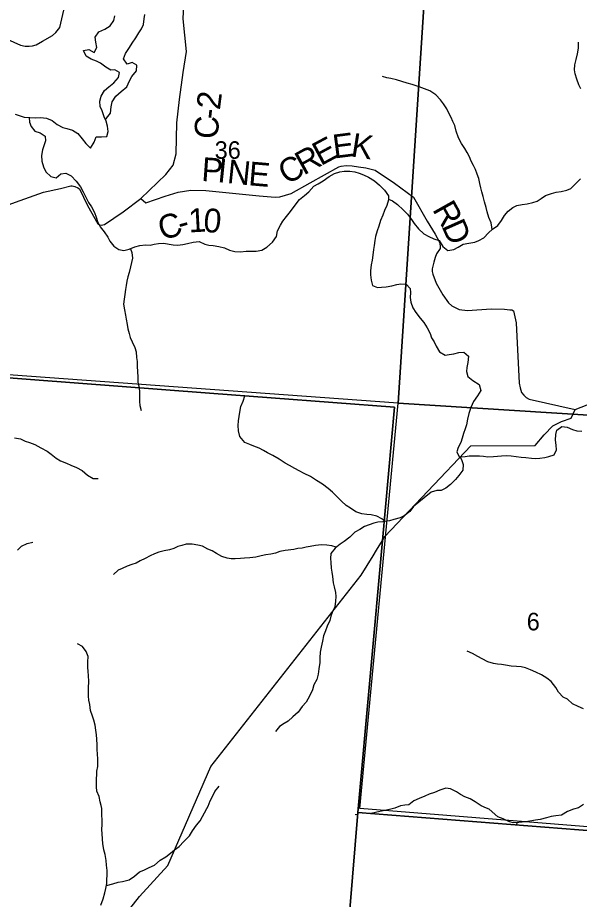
# Model space of a CAD drawing. Extents: x 1624196 to 2029251, y 146837 to 440034.
# Drawn here: x 1908419 to 1915502, y 272091 to 283198 of the extents above; entities that cross this region are included whole.
import ezdxf

# ---------------------------------------------------------------- set-up
doc = ezdxf.new("R2010")
doc.units = 0
for name, color, linetype in [('GM_X_Adjacent_County', 7, 'Continuous'), ('GM_X_County', 7, 'Continuous'), ('GM_X_County_Road', 7, 'Continuous'), ('GM_X_County_Road_Text', 7, 'Continuous'), ('GM_X_Minor_River', 7, 'Continuous'), ('GM_X_Section', 7, 'Continuous'), ('GM_X_Section_Text', 7, 'Continuous'), ('GM_X_Township', 7, 'Continuous'), ('GM_X_Township_ROW', 7, 'Continuous')]:
    doc.layers.add(name, color=color, linetype=linetype)

msp = doc.modelspace()

# ---------------------------------------------------------------- linework, layer by layer
at = {"layer": 'GM_X_Adjacent_County'}
msp.add_lwpolyline([(1897145, 247540), (1909492, 246715), (1909526, 246833), (1910924, 251644), (1912106, 265904), (1912709, 273187), (1920427, 272579), (1921997, 272455), (1922191, 274667), (1922299, 275899), (1922453, 277697), (1923046, 277654), (1923342, 280921), (1923726, 285166), (1924414, 292311), (1924469, 293153), (1924887, 299587), (1925256, 303586), (1925774, 309211), (1931071, 308772), (1932946, 308617), (1934622, 308532), (1940473, 308073)], dxfattribs=at)
at = {"layer": 'GM_X_County'}
msp.add_lwpolyline([(1923726, 285166), (1923342, 280921), (1923046, 277654), (1922453, 277697), (1922299, 275899), (1922191, 274667), (1921997, 272455), (1920427, 272579), (1912709, 273187), (1912106, 265904), (1910924, 251644), (1909526, 246833), (1909492, 246715), (1897145, 247540)], dxfattribs=at)
at = {"layer": 'GM_X_County_Road'}
for points in [[(1908287, 282927), (1908457, 282853), (1908514, 282841), (1908566, 282838), (1908605, 282845), (1908654, 282856), (1908735, 282900), (1908861, 282973), (1908900, 283011), (1908951, 283076), (1909072, 283609)], [(1908206, 280806), (1908453, 280893), (1908745, 281001), (1908960, 281046), (1909092, 281078), (1909106, 281078), (1909141, 281072), (1909178, 281056), (1909199, 281040), (1909302, 280832), (1909431, 280602), (1909440, 280595), (1909453, 280590), (1909477, 280586), (1909492, 280587), (1909514, 280591), (1909749, 280753), (1909973, 280919), (1910290, 281224), (1910380, 281339), (1910420, 281482), (1910427, 281872), (1910462, 282169), (1910506, 282509), (1910549, 282771), (1910507, 283185), (1910525, 283533)], [(1909973, 280919), (1910037, 280865), (1910281, 280951), (1910442, 280999), (1910602, 281025), (1910792, 281022), (1911465, 280955), (1911668, 280938), (1911724, 280942), (1911869, 280983), (1912109, 281118), (1912468, 281319), (1912499, 281326), (1912561, 281335), (1912636, 281333), (1912717, 281321), (1912808, 281305), (1912928, 281279), (1913173, 281113), (1913412, 280938), (1913581, 280635), (1913682, 280470), (1913738, 280371), (1913748, 280323), (1913746, 280289), (1913702, 280223), (1913682, 280176), (1913666, 280116), (1913647, 280033), (1913646, 280002), (1913654, 279965), (1913697, 279852), (1913780, 279708), (1913851, 279605), (1913896, 279567), (1913985, 279520), (1914091, 279510), (1914390, 279529), (1914560, 279524), (1914627, 279519), (1914652, 279516), (1914673, 279504), (1914707, 279354), (1914741, 278593), (1914754, 278534), (1914774, 278477), (1914800, 278442), (1914830, 278414), (1914870, 278392), (1915447, 278264), (1915601, 278322)]]:
    msp.add_lwpolyline(points, dxfattribs=at)
at = {"layer": 'GM_X_Minor_River'}
for points in [[(1909524, 281918), (1909540, 281932), (1909590, 281996), (1909600, 282074), (1909612, 282138), (1909658, 282210), (1909726, 282266), (1909798, 282326), (1909830, 282402), (1909859, 282458), (1909917, 282528), (1909921, 282598), (1909865, 282633), (1909799, 282611), (1909753, 282679), (1909781, 282747), (1909831, 282821), (1909863, 282877), (1909909, 282945), (1909947, 283005), (1909981, 283059), (1910006, 283111), (1910016, 283185), (1910022, 283238)], [(1908387, 281981), (1908437, 281965), (1908503, 281946), (1908573, 281940), (1908649, 281938), (1908709, 281940), (1908783, 281930), (1908853, 281902), (1908919, 281854), (1908991, 281816), (1909041, 281800), (1909113, 281782), (1909177, 281737), (1909233, 281673), (1909279, 281615), (1909339, 281553), (1909383, 281629), (1909409, 281695), (1909477, 281697), (1909545, 281701), (1909559, 281763), (1909552, 281833), (1909534, 281893), (1909512, 281950), (1909484, 282024), (1909460, 282078), (1909456, 282148), (1909474, 282208), (1909516, 282280), (1909570, 282326), (1909632, 282376), (1909692, 282444), (1909705, 282506), (1909645, 282541), (1909595, 282537), (1909531, 282573), (1909465, 282623), (1909413, 282651), (1909345, 282675), (1909283, 282715), (1909251, 282783), (1909319, 282797), (1909385, 282761), (1909419, 282821), (1909407, 282889), (1909395, 282954), (1909443, 283020), (1909519, 283054), (1909585, 283094), (1909631, 283162), (1909645, 283222)], [(1915521, 282302), (1915495, 282354), (1915469, 282424), (1915447, 282490), (1915441, 282542), (1915444, 282602), (1915460, 282672), (1915478, 282742), (1915492, 282815), (1915492, 282889)], [(1914401, 280526), (1914400, 280561), (1914390, 280613), (1914360, 280681), (1914339, 280752), (1914325, 280806), (1914305, 280880), (1914287, 280946), (1914273, 281004), (1914259, 281056), (1914247, 281108), (1914233, 281170), (1914213, 281227), (1914191, 281285), (1914167, 281335), (1914139, 281391), (1914115, 281445), (1914089, 281499), (1914057, 281549), (1914016, 281615), (1913978, 281684), (1913950, 281768), (1913930, 281838), (1913908, 281890), (1913884, 281942), (1913856, 281996), (1913832, 282048), (1913790, 282114), (1913750, 282165), (1913692, 282227), (1913616, 282275), (1913550, 282301), (1913482, 282325), (1913392, 282357), (1913332, 282375), (1913264, 282395), (1913196, 282413), (1913126, 282432), (1913074, 282440), (1913018, 282458)], [(1908566, 281941), (1908571, 281880), (1908589, 281828), (1908637, 281770), (1908703, 281748), (1908767, 281704), (1908771, 281646), (1908751, 281584), (1908733, 281533), (1908721, 281461), (1908725, 281389), (1908746, 281319), (1908776, 281257), (1908838, 281197), (1908904, 281181), (1908964, 281231), (1909029, 281239), (1909094, 281205), (1909158, 281138), (1909214, 281068), (1909246, 281006), (1909280, 280938), (1909314, 280868), (1909350, 280814), (1909388, 280745), (1909410, 280683), (1909426, 280631), (1909460, 280565), (1909510, 280501), (1909556, 280433), (1909584, 280381), (1909634, 280320), (1909696, 280278), (1909760, 280266), (1909826, 280280), (1909898, 280310), (1909962, 280330), (1910032, 280336), (1910090, 280334), (1910140, 280344), (1910196, 280354), (1910264, 280356), (1910330, 280344), (1910382, 280336), (1910434, 280332), (1910502, 280340), (1910560, 280352), (1910634, 280372), (1910708, 280378), (1910780, 280344), (1910832, 280331), (1910884, 280327), (1910958, 280315), (1911026, 280297), (1911090, 280271), (1911160, 280251), (1911230, 280247), (1911302, 280255), (1911428, 280255), (1911498, 280269), (1911563, 280307), (1911631, 280371), (1911683, 280441), (1911697, 280513), (1911733, 280585), (1911763, 280635), (1911811, 280695), (1911859, 280757), (1911919, 280836), (1911972, 280906), (1912038, 280958), (1912090, 281004), (1912156, 281074), (1912208, 281106), (1912272, 281142), (1912346, 281196), (1912414, 281236), (1912482, 281258), (1912536, 281264), (1912606, 281264), (1912672, 281254), (1912726, 281238), (1912780, 281220), (1912844, 281187), (1912918, 281141), (1912984, 281089), (1913044, 281023), (1913096, 280955), (1913094, 280905), (1913074, 280833), (1913044, 280767), (1913022, 280710), (1912996, 280644), (1912972, 280570), (1912954, 280512), (1912933, 280442), (1912923, 280390), (1912915, 280326), (1912907, 280276), (1912897, 280206), (1912889, 280143)], [(1913094, 280913), (1913146, 280889), (1913210, 280845), (1913282, 280776), (1913334, 280724), (1913386, 280654), (1913418, 280604), (1913474, 280540), (1913540, 280476), (1913604, 280442), (1913668, 280413), (1913736, 280391), (1913780, 280317), (1913844, 280267), (1913920, 280279), (1913974, 280307), (1914038, 280343), (1914108, 280357), (1914182, 280371), (1914234, 280389), (1914298, 280423), (1914356, 280487), (1914408, 280533), (1914472, 280579), (1914520, 280645), (1914557, 280707), (1914605, 280761), (1914663, 280807), (1914713, 280833), (1914781, 280843), (1914845, 280853), (1914917, 280869), (1914971, 280887), (1915021, 280919), (1915073, 280959), (1915149, 280985), (1915211, 280999), (1915271, 281009), (1915345, 281023), (1915395, 281045), (1915454, 281103), (1915518, 281166)], [(1909843, 280287), (1909858, 280238), (1909867, 280170), (1909853, 280112), (1909841, 280058), (1909827, 279986), (1909809, 279932), (1909797, 279877), (1909789, 279825), (1909779, 279775), (1909769, 279709), (1909763, 279653), (1909755, 279589), (1909765, 279519), (1909780, 279451), (1909788, 279399), (1909802, 279332), (1909810, 279278), (1909824, 279218), (1909840, 279168), (1909862, 279114), (1909898, 279042), (1909912, 278990), (1909920, 278918), (1909926, 278866), (1909928, 278809), (1909932, 278737), (1909934, 278673), (1909937, 278607), (1909951, 278533), (1909955, 278481), (1909957, 278415), (1909955, 278365), (1909961, 278314), (1909977, 278248)], [(1912889, 280143), (1912877, 280085), (1912869, 280011), (1912867, 279959), (1912875, 279891), (1912893, 279825), (1912955, 279799), (1913007, 279803), (1913065, 279809), (1913139, 279821), (1913199, 279835), (1913251, 279845), (1913319, 279843), (1913367, 279788), (1913371, 279734), (1913369, 279672), (1913375, 279614), (1913402, 279542), (1913440, 279486), (1913496, 279412), (1913542, 279360), (1913582, 279291), (1913620, 279219), (1913636, 279167), (1913672, 279113), (1913698, 279061), (1913740, 278989), (1913810, 278947), (1913860, 278953), (1913918, 278965), (1913984, 278979), (1914046, 278984), (1914102, 278932), (1914094, 278856), (1914082, 278792), (1914080, 278742), (1914094, 278678), (1914158, 278626), (1914238, 278578), (1914261, 278501), (1914217, 278435), (1914169, 278361), (1914133, 278287), (1914109, 278211), (1914091, 278139), (1914079, 278067), (1914063, 278017), (1914043, 277959), (1914025, 277903), (1914006, 277848), (1913974, 277782), (1913956, 277730), (1913988, 277668), (1914062, 277672), (1914114, 277678), (1914174, 277680), (1914242, 277680), (1914292, 277674), (1914348, 277668), (1914418, 277670), (1914468, 277676), (1914520, 277680), (1914577, 277682), (1914643, 277678), (1914707, 277672), (1914767, 277662), (1914827, 277656), (1914897, 277651), (1914955, 277647), (1915005, 277649), (1915065, 277659), (1915119, 277669), (1915185, 277689), (1915215, 277755), (1915211, 277814), (1915203, 277876), (1915207, 277948), (1915219, 278000), (1915279, 278046), (1915347, 278040), (1915417, 278010), (1915471, 277994), (1915533, 277988)], [(1913055, 276852), (1913011, 276883), (1912947, 276919), (1912875, 276936), (1912823, 276940), (1912759, 276946), (1912683, 276974), (1912615, 277020), (1912563, 277052), (1912501, 277106), (1912447, 277164), (1912389, 277220), (1912335, 277267), (1912263, 277321), (1912187, 277369), (1912111, 277419), (1912031, 277457), (1911969, 277489), (1911915, 277521), (1911849, 277558), (1911791, 277588), (1911717, 277638), (1911637, 277682), (1911571, 277718), (1911519, 277744), (1911465, 277774), (1911399, 277800), (1911347, 277820), (1911283, 277848), (1911221, 277921), (1911205, 277993), (1911199, 278059), (1911203, 278119), (1911211, 278175), (1911222, 278227), (1911234, 278299), (1911262, 278367), (1911286, 278434)], [(1908378, 277907), (1908456, 277891), (1908514, 277865), (1908568, 277847), (1908636, 277823), (1908712, 277781), (1908790, 277738), (1908844, 277700), (1908906, 277648), (1908962, 277616), (1909034, 277588), (1909092, 277562), (1909160, 277530), (1909232, 277492), (1909302, 277433), (1909370, 277391), (1909436, 277395)], [(1913996, 277669), (1914014, 277634), (1914038, 277570), (1914034, 277500), (1913984, 277430), (1913942, 277380), (1913876, 277318), (1913820, 277272), (1913758, 277241), (1913705, 277242), (1913633, 277222), (1913547, 277149), (1913479, 277093), (1913411, 277039), (1913365, 276979), (1913295, 276921), (1913241, 276899), (1913163, 276875), (1913109, 276859), (1913023, 276847), (1912959, 276841), (1912909, 276829), (1912852, 276811), (1912792, 276789), (1912732, 276749), (1912670, 276717), (1912606, 276655), (1912538, 276599), (1912488, 276567), (1912422, 276517), (1912370, 276449), (1912366, 276385), (1912370, 276335), (1912374, 276265), (1912379, 276213), (1912389, 276158), (1912399, 276080), (1912409, 276030), (1912429, 275956), (1912433, 275906), (1912429, 275846), (1912419, 275778), (1912395, 275724), (1912369, 275658), (1912355, 275604), (1912322, 275533), (1912300, 275475), (1912274, 275409), (1912262, 275345), (1912246, 275269), (1912232, 275207), (1912228, 275135), (1912228, 275075), (1912216, 274996), (1912208, 274928), (1912192, 274862), (1912153, 274792), (1912137, 274730), (1912101, 274652), (1912057, 274576), (1912005, 274520), (1911955, 274450), (1911889, 274390), (1911829, 274336), (1911779, 274306), (1911722, 274268), (1911672, 274205)], [(1908416, 276492), (1908468, 276540), (1908538, 276576), (1908610, 276592)], [(1912437, 276529), (1912382, 276545), (1912318, 276553), (1912252, 276557), (1912176, 276549), (1912106, 276535), (1912056, 276529), (1912006, 276517), (1911952, 276511), (1911902, 276500), (1911794, 276484), (1911725, 276472), (1911671, 276452), (1911613, 276440), (1911547, 276432), (1911491, 276420), (1911421, 276402), (1911347, 276394), (1911279, 276388), (1911229, 276384), (1911163, 276382), (1911111, 276382), (1911061, 276390), (1910993, 276412), (1910925, 276448), (1910871, 276482), (1910819, 276504), (1910749, 276539), (1910691, 276555), (1910619, 276567), (1910545, 276567), (1910489, 276551), (1910439, 276537), (1910387, 276511), (1910333, 276495), (1910267, 276481), (1910199, 276467), (1910147, 276445), (1910091, 276419), (1910028, 276385), (1909964, 276355), (1909914, 276325), (1909860, 276309), (1909802, 276287), (1909738, 276261), (1909686, 276237), (1909628, 276185)], [(1909482, 273238), (1909474, 273272), (1909462, 273322), (1909446, 273386), (1909420, 273456), (1909412, 273508), (1909414, 273568), (1909419, 273708), (1909431, 273763), (1909431, 273865), (1909425, 273917), (1909421, 273983), (1909421, 274037), (1909419, 274111), (1909413, 274165), (1909407, 274223), (1909395, 274286), (1909379, 274348), (1909365, 274400), (1909338, 274472), (1909330, 274544), (1909316, 274600), (1909314, 274652), (1909312, 274706), (1909314, 274758), (1909316, 274837), (1909312, 274911), (1909310, 274963), (1909306, 275017), (1909306, 275085), (1909308, 275151), (1909283, 275213), (1909239, 275277), (1909175, 275310)], [(1915553, 274493), (1915485, 274521), (1915417, 274553), (1915353, 274612), (1915299, 274640), (1915239, 274702), (1915207, 274760), (1915145, 274834), (1915093, 274878), (1915025, 274918), (1914955, 274952), (1914885, 274981), (1914823, 275007), (1914769, 275019), (1914709, 275023), (1914641, 275031), (1914571, 275043), (1914521, 275049), (1914469, 275055), (1914419, 275061), (1914347, 275085), (1914275, 275121), (1914223, 275149), (1914155, 275189), (1914089, 275220)], [(1910807, 273235), (1910821, 273264), (1910847, 273333), (1910879, 273397), (1910907, 273449), (1910961, 273517)], [(1914364, 273228), (1914330, 273242), (1914262, 273268), (1914188, 273322), (1914124, 273356), (1914058, 273382), (1914004, 273414), (1913951, 273448), (1913879, 273482), (1913817, 273493), (1913744, 273467), (1913674, 273437), (1913610, 273415), (1913554, 273393), (1913482, 273363), (1913416, 273331), (1913352, 273284), (1913302, 273277), (1913246, 273269), (1913176, 273241), (1913110, 273225)], [(1909470, 272020), (1909499, 272100), (1909519, 272172), (1909533, 272230), (1909543, 272290), (1909544, 272340), (1909548, 272396), (1909548, 272454), (1909538, 272522), (1909534, 272580), (1909521, 272655), (1909505, 272715), (1909495, 272795), (1909489, 272851), (1909484, 272919), (1909482, 272969), (1909484, 273039), (1909484, 273097), (1909482, 273147), (1909482, 273238)], [(1909539, 272267), (1909619, 272286), (1909685, 272308), (1909741, 272317), (1909826, 272337), (1909892, 272385), (1909954, 272437), (1910010, 272458), (1910078, 272494), (1910144, 272524), (1910218, 272584), (1910287, 272628), (1910345, 272675), (1910399, 272715), (1910457, 272759), (1910515, 272821), (1910587, 272891), (1910626, 272955), (1910676, 273025), (1910722, 273082), (1910807, 273235)], [(1915555, 273285), (1915489, 273245), (1915426, 273226)], [(1912711, 273160), (1912676, 273155)], [(1913110, 273225), (1912947, 273190), (1912877, 273174)], [(1915426, 273226), (1915351, 273200), (1915276, 273154), (1915206, 273142), (1915146, 273134), (1915086, 273118), (1915008, 273099), (1914948, 273091), (1914878, 273077), (1914826, 273067), (1914738, 273058), (1914668, 273054), (1914614, 273074), (1914540, 273104), (1914472, 273133), (1914364, 273228)], [(1914717, 273056), (1914703, 273031)]]:
    msp.add_lwpolyline(points, dxfattribs=at)
at = {"layer": 'GM_X_Section'}
for points in [[(1908273, 283991), (1913557, 283666), (1913558, 283598), (1913216, 278342), (1908068, 278717), (1907964, 278727)], [(1919013, 283267), (1917084, 278098), (1913216, 278342), (1913558, 283598)], [(1913216, 278342), (1917084, 278098), (1916652, 272923), (1912734, 273235)]]:
    msp.add_lwpolyline(points, close=True, dxfattribs=at)
at = {"layer": 'GM_X_Township'}
for points in [[(1923726, 285166), (1923342, 280921), (1923046, 277654), (1922453, 277697), (1922299, 275899), (1922191, 274667), (1921997, 272455), (1920427, 272579), (1912709, 273187), (1913018, 276614), (1913169, 278292), (1910840, 278468), (1908029, 278681), (1906873, 278788), (1906062, 278863), (1903672, 279085), (1902684, 279176), (1897917, 279492)], [(1897917, 279492), (1902684, 279176), (1903672, 279085), (1906062, 278863), (1906873, 278788), (1908029, 278681), (1910840, 278468), (1913169, 278292), (1913018, 276614), (1912709, 273187), (1912106, 265904), (1910924, 251644), (1909526, 246833), (1909492, 246715), (1897145, 247540)]]:
    msp.add_lwpolyline(points, dxfattribs=at)
at = {"layer": 'GM_X_Township_ROW'}
for points in [[(1912901, 276420), (1912944, 276492), (1913018, 276614), (1913048, 276664), (1914135, 277803), (1914945, 277808), (1915060, 277943), (1915167, 278058), (1915278, 278111), (1915399, 278152), (1915447, 278264)], [(1908656, 270397), (1908669, 270420), (1908782, 270633), (1909954, 272128), (1910313, 272520), (1910856, 273765), (1912752, 276174), (1912901, 276420)]]:
    msp.add_lwpolyline(points, dxfattribs=at)

# ---------------------------------------------------------------- texts
at = {"layer": 'GM_X_County_Road_Text'}
for s, rotation, p in [('2', 82.7575, (1910969, 282028)), ('-', 84.1038, (1910957, 281908)), ('C', 87.3216, (1910946, 281666)), ('E', 28.1867, (1912241, 281326)), ('E', 7.2813, (1912411, 281423)), ('K', 351.1108, (1912611, 281452)), ('R', 29.0061, (1912026, 281207)), ('P', 355.9553, (1910731, 281142)), ('I', 354.1317, (1910931, 281128)), ('N', 354.0534, (1911053, 281116)), ('E', 355.0951, (1911322, 281088)), ('C', 29.0163, (1911811, 281088)), ('R', 299.3005, (1913643, 280783)), ('1', 3.0485, (1910579, 280492)), ('0', 355.0289, (1910753, 280502)), ('C', 17.5636, (1910245, 280388)), ('-', 15.4527, (1910477, 280462)), ('D', 293.947, (1913760, 280574))]:
    msp.add_text(s, height=300, rotation=rotation, dxfattribs=at).set_placement(p)
at = {"layer": 'GM_X_Section_Text'}
for s, p in [('36', (1910904, 281420)), ('6', (1914838, 275480))]:
    msp.add_text(s, height=221, rotation=0, dxfattribs=at).set_placement(p)

doc.saveas('drawing.dxf')
